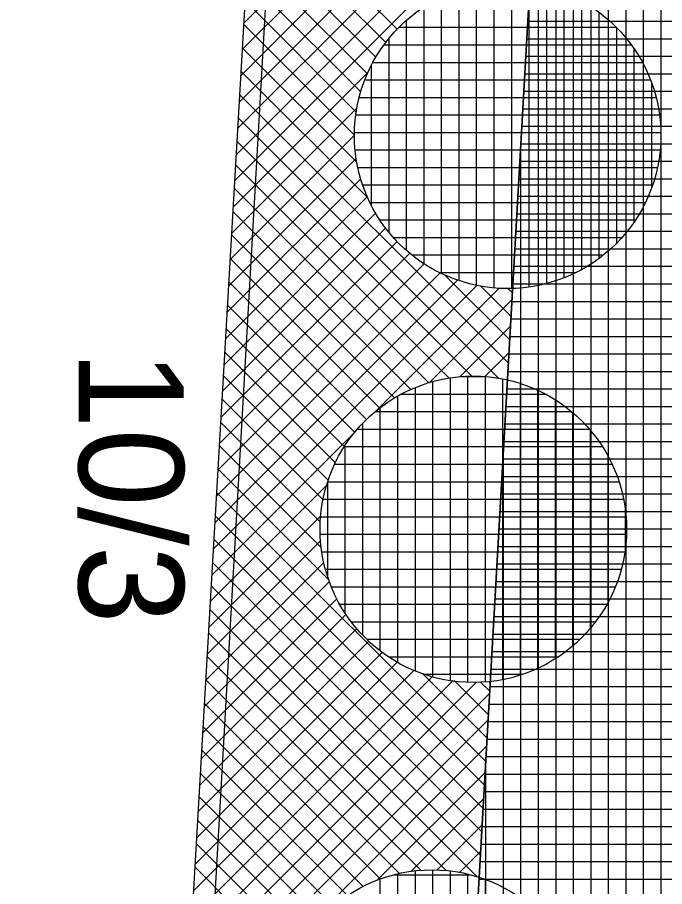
# Model space of a CAD drawing. Extents: x -565346 to -564154, y -1097386 to -1095620.
# Drawn here: x -564285.14 to -564277.75, y -1096895.68 to -1096885.75 of the extents above; entities that cross this region are included whole.
import ezdxf

# ---------------------------------------------------------------- set-up
doc = ezdxf.new("R2010")
doc.units = 0
for name, color, linetype in [('Vrstva 1', 7, 'Continuous'), ('Vrstva 40', 7, 'Continuous'), ('Vrstva 41', 7, 'Continuous'), ('Vrstva 42', 7, 'Continuous'), ('Vrstva 43', 7, 'Continuous'), ('Vrstva 44', 7, 'Continuous')]:
    doc.layers.add(name, color=color, linetype=linetype)

msp = doc.modelspace()

# ---------------------------------------------------------------- linework, layer by layer
at = {"layer": 'Vrstva 1'}
msp.add_line((-564285.9, -1096948.97), (-564275.31, -1096762.41), dxfattribs=at)
at = {"layer": 'Vrstva 41'}
msp.add_lwpolyline([(-564270.26, -1096726.329), (-564273.28, -1096725.96), (-564283.74, -1096906.22), (-564280.461, -1096906.04), (-564278.386, -1096869.47)], close=True, dxfattribs=at)
at = {"layer": 'Vrstva 42'}
for p, q in [((-564280.393, -1096883.6509), (-564282.5559, -1096885.8138)), ((-564280.2277, -1096883.7684), (-564282.5733, -1096886.1141)), ((-564280.0448, -1096883.8684), (-564282.5907, -1096886.4143)), ((-564279.6125, -1096884.0018), (-564282.6256, -1096887.0149)), ((-564279.8423, -1096883.9487), (-564282.6082, -1096886.7146)), ((-564279.3564, -1096884.0285), (-564282.643, -1096887.3151)), ((-564279.2204, -1096884.1754), (-564282.6604, -1096887.6154)), ((-564282.4635, -1096884.2216), (-564280.8031, -1096885.8821)), ((-564282.479, -1096884.489), (-564280.9344, -1096886.0336)), ((-564282.4945, -1096884.7563), (-564281.0489, -1096886.2019)), ((-564282.51, -1096885.0236), (-564281.1454, -1096886.3883)), ((-564282.5255, -1096885.291), (-564281.2198, -1096886.5967)), ((-564282.5411, -1096885.5583), (-564281.2712, -1096886.8282)), ((-564282.5566, -1096885.8256), (-564281.2937, -1096887.0885)), ((-564282.5721, -1096886.0929), (-564281.265, -1096887.4001)), ((-564281.1418, -1096886.3796), (-564282.6778, -1096887.9157)), ((-564282.5876, -1096886.3603), (-564281.1437, -1096887.8042)), ((-564282.6031, -1096886.6276), (-564279.5337, -1096889.697)), ((-564281.2645, -1096886.7852), (-564282.6953, -1096888.2159)), ((-564282.6186, -1096886.8949), (-564279.6428, -1096889.8707)), ((-564281.2938, -1096887.0973), (-564282.7127, -1096888.5162)), ((-564282.6341, -1096887.1623), (-564279.9514, -1096889.845)), ((-564281.2715, -1096887.3578), (-564282.7301, -1096888.8165)), ((-564282.6496, -1096887.4296), (-564280.2107, -1096889.8685)), ((-564281.2203, -1096887.5895), (-564282.7475, -1096889.1167)), ((-564282.6652, -1096887.6969), (-564280.4412, -1096889.9208)), ((-564281.146, -1096887.798), (-564282.765, -1096889.417)), ((-564282.6807, -1096887.9643), (-564280.6486, -1096889.9963)), ((-564281.0498, -1096887.9847), (-564282.7824, -1096889.7173)), ((-564280.9354, -1096888.1531), (-564282.7998, -1096890.0175)), ((-564282.6962, -1096888.2316), (-564280.8337, -1096890.094)), ((-564280.8042, -1096888.3048), (-564282.8172, -1096890.3178)), ((-564280.6575, -1096888.4409), (-564282.8347, -1096890.6181)), ((-564280.4946, -1096888.5609), (-564282.8521, -1096890.9183)), ((-564282.7117, -1096888.4989), (-564281.0013, -1096890.2093)), ((-564280.3143, -1096888.6633), (-564282.8695, -1096891.2186)), ((-564280.1148, -1096888.7467), (-564282.8869, -1096891.5188)), ((-564282.7272, -1096888.7662), (-564281.1522, -1096890.3412)), ((-564280.2542, -1096888.6937), (-564279.5185, -1096889.4294)), ((-564279.8928, -1096888.8076), (-564282.9044, -1096891.8191)), ((-564279.6367, -1096888.8343), (-564281.058, -1096890.2556)), ((-564279.8533, -1096888.8117), (-564279.5033, -1096889.1617)), ((-564279.5385, -1096888.8437), (-564279.4881, -1096888.894)), ((-564279.4926, -1096888.9731), (-564280.4401, -1096889.9205)), ((-564282.7427, -1096889.0336), (-564281.2876, -1096890.4887)), ((-564279.5096, -1096889.2729), (-564280.0892, -1096889.8525)), ((-564282.7582, -1096889.3009), (-564281.4067, -1096890.6524)), ((-564282.7737, -1096889.5682), (-564281.5084, -1096890.8336)), ((-564279.5266, -1096889.5728), (-564279.8049, -1096889.8511)), ((-564282.7893, -1096889.8356), (-564281.5908, -1096891.034)), ((-564279.5437, -1096889.8726), (-564279.5566, -1096889.8856)), ((-564282.8048, -1096890.1029), (-564281.6502, -1096891.2574)), ((-564282.8203, -1096890.3702), (-564281.6795, -1096891.511)), ((-564281.2724, -1096890.47), (-564282.9218, -1096892.1194)), ((-564282.8358, -1096890.6376), (-564281.6699, -1096891.8034)), ((-564282.8513, -1096890.9049), (-564281.5838, -1096892.1724)), ((-564281.6075, -1096891.0879), (-564282.9392, -1096892.4196)), ((-564282.8668, -1096891.1722), (-564279.7919, -1096894.2472)), ((-564281.6755, -1096891.4388), (-564282.9566, -1096892.7199)), ((-564282.8823, -1096891.4395), (-564279.8071, -1096894.5148)), ((-564281.6769, -1096891.7231), (-564282.974, -1096893.0202)), ((-564282.8978, -1096891.7069), (-564279.8222, -1096894.7825)), ((-564281.6424, -1096891.9714), (-564282.9915, -1096893.3204)), ((-564282.9134, -1096891.9742), (-564279.8374, -1096895.0501)), ((-564281.5774, -1096892.1892), (-564283.0089, -1096893.6207)), ((-564282.9289, -1096892.2415), (-564279.8526, -1096895.3178)), ((-564281.492, -1096892.3866), (-564283.0263, -1096893.921)), ((-564282.9444, -1096892.5089), (-564279.8908, -1096895.5625)), ((-564281.3876, -1096892.5651), (-564283.0437, -1096894.2212)), ((-564281.2658, -1096892.7261), (-564283.0612, -1096894.5215)), ((-564282.9599, -1096892.7762), (-564280.2433, -1096895.4928)), ((-564281.1279, -1096892.8711), (-564283.0786, -1096894.8218)), ((-564280.9745, -1096893.0006), (-564283.096, -1096895.122)), ((-564282.9754, -1096893.0435), (-564280.5281, -1096895.4908)), ((-564280.8038, -1096893.1127), (-564283.1134, -1096895.4223)), ((-564280.6136, -1096893.2053), (-564283.1309, -1096895.7226)), ((-564280.5124, -1096893.2438), (-564279.7767, -1096893.9795)), ((-564279.902, -1096893.3423), (-564283.1831, -1096896.6234)), ((-564280.1627, -1096893.3201), (-564283.1657, -1096896.3231)), ((-564280.403, -1096893.2775), (-564283.1483, -1096896.0228)), ((-564282.9909, -1096893.3109), (-564280.7773, -1096895.5245)), ((-564280.1521, -1096893.3212), (-564279.7615, -1096893.7119)), ((-564279.851, -1096893.3395), (-564279.7463, -1096893.4442)), ((-564279.7478, -1096893.4709), (-564283.2006, -1096896.9236)), ((-564283.0064, -1096893.5782), (-564280.9954, -1096895.5892)), ((-564279.7648, -1096893.7708), (-564283.218, -1096897.2239)), ((-564283.0219, -1096893.8455), (-564281.1932, -1096895.6743)), ((-564279.7819, -1096894.0706), (-564283.2354, -1096897.5242)), ((-564283.0375, -1096894.1128), (-564281.3719, -1096895.7784)), ((-564283.053, -1096894.3802), (-564281.5333, -1096895.8999)), ((-564279.7989, -1096894.3705), (-564281.0311, -1096895.6027)), ((-564283.0685, -1096894.6475), (-564281.6785, -1096896.0375)), ((-564279.8159, -1096894.6703), (-564280.6492, -1096895.5036)), ((-564283.084, -1096894.9148), (-564281.8082, -1096896.1906)), ((-564279.8329, -1096894.9702), (-564280.3497, -1096895.487)), ((-564283.0995, -1096895.1822), (-564281.9209, -1096896.3608)), ((-564279.8499, -1096895.2701), (-564280.0936, -1096895.5137)), ((-564283.115, -1096895.4495), (-564282.0139, -1096896.5506))]:
    msp.add_line(p, q, dxfattribs=at)
at = {"layer": 'Vrstva 43'}
for p, q in [((-564277.79, -1096982.5135), (-564277.79, -1096858.9714)), ((-564277.99, -1096986.0363), (-564277.99, -1096862.4944)), ((-564278.19, -1096989.5592), (-564278.19, -1096866.0174)), ((-564278.39, -1096993.082), (-564278.39, -1096869.5405)), ((-564278.59, -1096996.6048), (-564278.59, -1096873.0653)), ((-564278.79, -1097000.1277), (-564278.79, -1096876.5902)), ((-564278.99, -1097003.6505), (-564278.99, -1096880.115)), ((-564279.19, -1097007.1734), (-564279.19, -1096883.6398)), ((-564279.312, -1096885.79), (-564272.3, -1096885.79)), ((-564279.3234, -1096885.99), (-564272.3114, -1096885.99)), ((-564279.3347, -1096886.19), (-564272.3227, -1096886.19)), ((-564279.346, -1096886.39), (-564272.3341, -1096886.39)), ((-564279.3574, -1096886.59), (-564272.3454, -1096886.59)), ((-564279.3687, -1096886.79), (-564272.3568, -1096886.79)), ((-564279.3801, -1096886.99), (-564272.3681, -1096886.99)), ((-564279.39, -1097010.6962), (-564279.39, -1096887.1646)), ((-564279.3914, -1096887.19), (-564272.3795, -1096887.19)), ((-564279.4028, -1096887.39), (-564272.3908, -1096887.39)), ((-564279.4141, -1096887.59), (-564272.4022, -1096887.59)), ((-564279.4255, -1096887.79), (-564272.4135, -1096887.79)), ((-564279.4368, -1096887.99), (-564272.4249, -1096887.99)), ((-564279.4482, -1096888.19), (-564272.4362, -1096888.19)), ((-564279.4595, -1096888.39), (-564272.4476, -1096888.39)), ((-564279.4709, -1096888.59), (-564272.4589, -1096888.59)), ((-564279.4822, -1096888.79), (-564272.4703, -1096888.79)), ((-564279.4936, -1096888.99), (-564272.4816, -1096888.99)), ((-564279.5049, -1096889.19), (-564272.493, -1096889.19)), ((-564279.5163, -1096889.39), (-564272.5044, -1096889.39)), ((-564279.5276, -1096889.59), (-564272.5157, -1096889.59)), ((-564279.539, -1096889.79), (-564272.5271, -1096889.79)), ((-564279.5503, -1096889.99), (-564272.5384, -1096889.99)), ((-564279.5617, -1096890.19), (-564272.5498, -1096890.19)), ((-564279.573, -1096890.39), (-564272.5611, -1096890.39)), ((-564279.5844, -1096890.59), (-564272.5725, -1096890.59)), ((-564279.59, -1097014.2191), (-564279.59, -1096890.6894)), ((-564279.5957, -1096890.79), (-564272.5838, -1096890.79)), ((-564279.6071, -1096890.99), (-564272.5952, -1096890.99)), ((-564279.6184, -1096891.19), (-564272.6065, -1096891.19)), ((-564279.6298, -1096891.39), (-564272.6179, -1096891.39)), ((-564279.6411, -1096891.59), (-564272.6292, -1096891.59)), ((-564279.6524, -1096891.79), (-564272.6406, -1096891.79)), ((-564279.6638, -1096891.99), (-564272.6519, -1096891.99)), ((-564279.6751, -1096892.19), (-564272.6633, -1096892.19)), ((-564279.6865, -1096892.39), (-564272.6746, -1096892.39)), ((-564279.6978, -1096892.59), (-564272.686, -1096892.59)), ((-564279.7092, -1096892.79), (-564272.6973, -1096892.79)), ((-564279.7205, -1096892.99), (-564272.7087, -1096892.99)), ((-564279.7319, -1096893.19), (-564272.7201, -1096893.19)), ((-564279.7432, -1096893.39), (-564272.7314, -1096893.39)), ((-564279.7546, -1096893.59), (-564272.7428, -1096893.59)), ((-564279.7659, -1096893.79), (-564272.7541, -1096893.79)), ((-564279.7773, -1096893.99), (-564272.7655, -1096893.99)), ((-564279.79, -1097017.7419), (-564279.79, -1096894.2142)), ((-564279.7886, -1096894.19), (-564272.7768, -1096894.19)), ((-564279.8, -1096894.39), (-564272.7882, -1096894.39)), ((-564279.8113, -1096894.59), (-564272.7995, -1096894.59)), ((-564279.8227, -1096894.79), (-564272.8109, -1096894.79)), ((-564279.834, -1096894.99), (-564272.8222, -1096894.99)), ((-564279.8454, -1096895.19), (-564272.8336, -1096895.19)), ((-564279.8567, -1096895.39), (-564272.8449, -1096895.39)), ((-564279.8681, -1096895.59), (-564272.8563, -1096895.59))]:
    msp.add_line(p, q, dxfattribs=at)
msp.add_lwpolyline([(-564272.07, -1096706.16), (-564273.28, -1096725.96), (-564270.26, -1096726.329), (-564278.386, -1096869.47), (-564280.461, -1096906.04), (-564283.37, -1096906.18), (-564284.8703, -1096930.8304)], dxfattribs=at)
at = {"layer": 'Vrstva 44'}
for p, q in [((-564279.9, -1096885.3827), (-564279.9, -1096888.8059)), ((-564279.7, -1096885.3518), (-564279.7, -1096888.835)), ((-564279.5, -1096885.3452), (-564279.5, -1096888.8415)), ((-564279.3, -1096885.3625), (-564279.3, -1096888.8256)), ((-564280.1, -1096885.4374), (-564280.1, -1096888.7506)), ((-564279.1, -1096885.4027), (-564279.1, -1096888.7869)), ((-564278.9, -1096885.4674), (-564278.9, -1096888.7204)), ((-564280.3, -1096885.5179), (-564280.3, -1096888.6693)), ((-564278.7, -1096885.5606), (-564278.7, -1096888.6258)), ((-564280.5, -1096885.6311), (-564280.5, -1096888.5579)), ((-564278.5, -1096885.6904), (-564278.5, -1096888.4996)), ((-564280.7, -1096885.7841), (-564280.7, -1096888.4034)), ((-564280.7802, -1096885.86), (-564278.302, -1096885.86)), ((-564278.3, -1096885.8621), (-564278.3, -1096888.3241)), ((-564280.9, -1096885.9934), (-564280.9, -1096888.195)), ((-564280.9535, -1096886.06), (-564278.1323, -1096886.06)), ((-564278.1, -1096886.1026), (-564278.1, -1096888.0821)), ((-564281.0783, -1096886.26), (-564278.0041, -1096886.26)), ((-564281.1, -1096886.3011), (-564281.1, -1096887.8864)), ((-564281.1713, -1096886.46), (-564277.9129, -1096886.46)), ((-564277.9, -1096886.494), (-564277.9, -1096887.6987)), ((-564281.2369, -1096886.66), (-564277.8485, -1096886.66)), ((-564281.2751, -1096886.86), (-564277.8085, -1096886.86)), ((-564281.2897, -1096887.06), (-564277.7928, -1096887.06)), ((-564281.2821, -1096887.26), (-564277.8014, -1096887.26)), ((-564281.2518, -1096887.46), (-564277.8327, -1096887.46)), ((-564281.1977, -1096887.66), (-564277.8877, -1096887.66)), ((-564281.1134, -1096887.86), (-564277.9687, -1096887.86)), ((-564280.9991, -1096888.06), (-564278.0851, -1096888.06)), ((-564280.8451, -1096888.26), (-564278.2379, -1096888.26)), ((-564280.635, -1096888.46), (-564278.451, -1096888.46)), ((-564280.3203, -1096888.66), (-564278.7629, -1096888.66)), ((-564280.2, -1096889.8659), (-564280.2, -1096893.3219)), ((-564280.0776, -1096889.85), (-564279.8151, -1096889.85)), ((-564280, -1096889.8473), (-564280, -1096893.342)), ((-564279.8, -1096889.8509), (-564279.8, -1096893.3382)), ((-564280.4, -1096889.9075), (-564280.4, -1096893.2799)), ((-564279.6, -1096889.8771), (-564279.6, -1096893.3102)), ((-564279.4, -1096889.9281), (-564279.4, -1096893.2586)), ((-564280.7541, -1096890.05), (-564279.1103, -1096890.05)), ((-564280.6, -1096889.9774), (-564280.6, -1096893.2115)), ((-564279.2, -1096890.0073), (-564279.2, -1096893.1815)), ((-564280.8, -1096890.0758), (-564280.8, -1096893.1122)), ((-564279, -1096890.1157), (-564279, -1096893.0727)), ((-564281.0514, -1096890.25), (-564278.8141, -1096890.25)), ((-564281, -1096890.2064), (-564281, -1096892.9803)), ((-564278.8, -1096890.2627), (-564278.8, -1096892.9249)), ((-564281.2568, -1096890.45), (-564278.6109, -1096890.45)), ((-564281.2, -1096890.3889), (-564281.2, -1096892.7989)), ((-564278.6, -1096890.4618), (-564278.6, -1096892.7242)), ((-564281.4049, -1096890.65), (-564278.4621, -1096890.65)), ((-564281.4, -1096890.6425), (-564281.4, -1096892.5456)), ((-564278.4, -1096890.7515), (-564278.4, -1096892.4328)), ((-564281.5174, -1096890.85), (-564278.3516, -1096890.85)), ((-564281.5953, -1096891.05), (-564278.2705, -1096891.05)), ((-564281.6, -1096891.0656), (-564281.6, -1096892.1242)), ((-564281.6474, -1096891.25), (-564278.2191, -1096891.25)), ((-564281.676, -1096891.45), (-564278.1915, -1096891.45)), ((-564278.2, -1096891.3613), (-564278.2, -1096891.8187)), ((-564281.6821, -1096891.65), (-564278.1864, -1096891.65)), ((-564281.664, -1096891.85), (-564278.2037, -1096891.85)), ((-564281.6213, -1096892.05), (-564278.2444, -1096892.05)), ((-564281.5539, -1096892.25), (-564278.313, -1096892.25)), ((-564281.4593, -1096892.45), (-564278.4094, -1096892.45)), ((-564281.3268, -1096892.65), (-564278.5387, -1096892.65)), ((-564281.1516, -1096892.85), (-564278.7176, -1096892.85)), ((-564280.9027, -1096893.05), (-564278.9663, -1096893.05)), ((-564280.4935, -1096893.25), (-564279.3729, -1096893.25)), ((-564280.6, -1096895.4968), (-564280.6, -1096898.9721)), ((-564280.4, -1096895.4849), (-564280.4, -1096898.9823)), ((-564280.2, -1096895.4964), (-564280.2, -1096898.9701)), ((-564281, -1096895.5902), (-564281, -1096898.8773)), ((-564280.837, -1096895.54), (-564279.9724, -1096895.54)), ((-564280.8, -1096895.5315), (-564280.8, -1096898.938)), ((-564280, -1096895.5329), (-564280, -1096898.9352)), ((-564279.8, -1096895.5935), (-564279.8, -1096898.8764))]:
    msp.add_line(p, q, dxfattribs=at)
for centre in [(-564279.5419, -1096887.0939), (-564279.9336, -1096891.594), (-564280.4036, -1096897.234)]:
    msp.add_circle(centre, 1.75, dxfattribs=at)

# ---------------------------------------------------------------- texts
at = {"layer": 'Vrstva 40'}
msp.add_text('10/3', height=1.2, rotation=270, dxfattribs=at).set_placement((-564284.44, -1096889.55))

doc.saveas('drawing.dxf')
